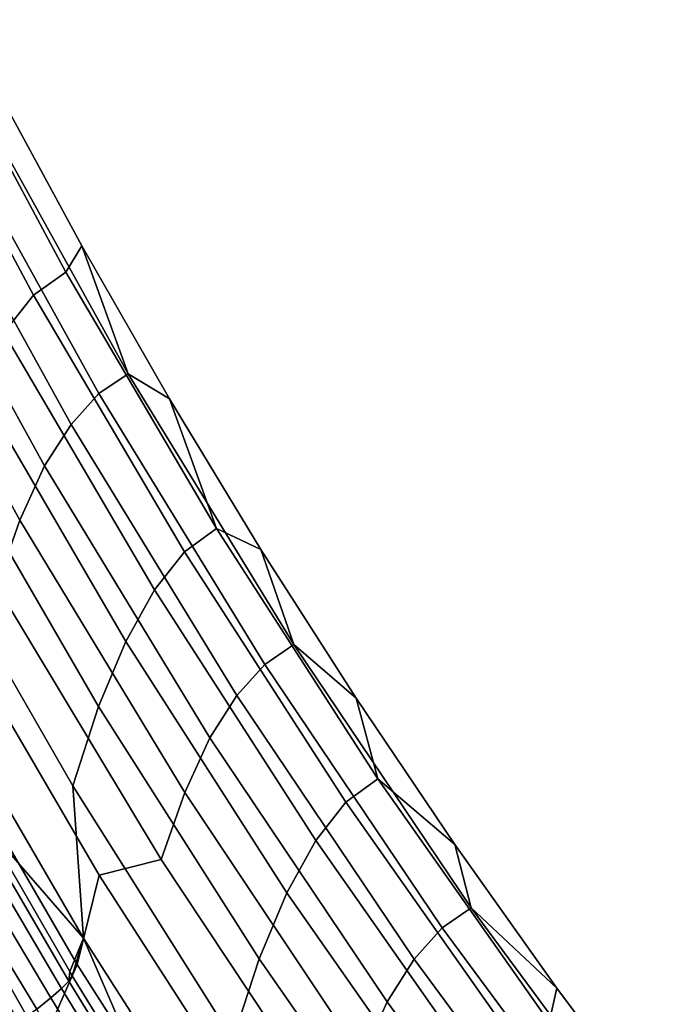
# Model space of a CAD drawing. Header units: metres. Extents: x -109 to 109, y -342 to 66.
# Tile 392 of 512: x 29.75 to 31.51, y 1.18 to 3.87. Entities that reach past the tile are written whole.
import ezdxf

# ---------------------------------------------------------------- set-up
doc = ezdxf.new("R2010")
doc.units = ezdxf.units.M
doc.layers.add('solid_K_24_62_16_000B91', color=7, linetype='CONTINUOUS')

msp = doc.modelspace()

# ---------------------------------------------------------------- linework, layer by layer
at = {"layer": 'solid_K_24_62_16_000B91'}
for points in [[(29.4035, 3.837697, -4.89193), (29.491377, 3.900543, -2.120489), (29.875715, 3.182696, -2.118002), (29.787697, 3.119543, -4.872983)], [(29.875715, 3.182696, -2.118002), (29.491377, 3.900543, -2.120489), (29.689522, 3.678814, 0.003625), (29.919632, 3.254682, 0.003613)], [(29.322515, 3.735601, -7.661551), (29.4035, 3.837697, -4.89193), (29.787697, 3.119543, -4.872983), (29.706196, 3.016472, -7.626101)], [(30.046446, 2.904364, 1.848134), (29.625122, 3.663886, 1.848603), (29.545235, 3.61014, 4.360825), (29.966518, 2.850516, 4.344477)], [(29.689522, 3.678814, 0.003625), (29.625122, 3.663886, 1.848603), (30.046446, 2.904364, 1.848134), (29.919632, 3.254682, 0.003613)], [(29.966518, 2.850516, 4.344477), (29.545235, 3.61014, 4.360825), (29.469763, 3.52661, 6.871795), (29.890644, 2.76612, 6.839525)], [(29.890644, 2.76612, 6.839525), (29.469763, 3.52661, 6.871795), (29.397455, 3.4148, 9.380882), (29.817539, 2.652594, 9.33262)], [(29.817539, 2.652594, 9.33262), (29.397455, 3.4148, 9.380882), (29.33099, 3.268769, 11.886937), (29.74999, 2.504379, 11.822618)], [(29.74999, 2.504379, 11.822618), (29.33099, 3.268769, 11.886937), (29.268478, 3.091402, 14.389223), (29.68605, 2.324196, 14.308756)], [(30.288939, 2.481074, -2.116727), (29.875715, 3.182696, -2.118002), (29.919632, 3.254682, 0.003613), (30.159918, 2.836217, 0.003602)], [(30.159918, 2.836217, 0.003602), (29.919632, 3.254682, 0.003613), (30.046446, 2.904364, 1.848134)], [(29.787697, 3.119543, -4.872983), (29.875715, 3.182696, -2.118002), (30.288939, 2.481074, -2.116727), (30.200821, 2.417595, -4.855415)], [(29.706196, 3.016472, -7.626101), (29.787697, 3.119543, -4.872983), (30.200821, 2.417595, -4.855415), (30.118916, 2.313529, -7.592201)], [(29.628622, 2.877591, -10.376403), (29.706196, 3.016472, -7.626101), (30.118916, 2.313529, -7.592201), (30.040554, 2.172746, -10.326094)], [(30.500326, 2.163839, 1.849025), (30.046446, 2.904364, 1.848134), (29.966518, 2.850516, 4.344477), (30.420387, 2.109868, 4.329672)], [(30.410238, 2.423661, 0.003591), (30.159918, 2.836217, 0.003602), (30.046446, 2.904364, 1.848134), (30.500326, 2.163839, 1.849025)], [(29.554817, 2.702592, -13.122869), (29.628622, 2.877591, -10.376403), (30.040554, 2.172746, -10.326094), (29.965576, 1.994971, -13.056046)], [(30.420387, 2.109868, 4.329672), (29.966518, 2.850516, 4.344477), (29.890644, 2.76612, 6.839525), (30.344213, 2.024588, 6.808987)], [(30.288939, 2.481074, -2.116727), (30.159918, 2.836217, 0.003602), (30.410238, 2.423661, 0.003591)], [(30.344213, 2.024588, 6.808987), (29.890644, 2.76612, 6.839525), (29.817539, 2.652594, 9.33262), (30.270493, 1.90933, 9.286281)], [(29.485991, 2.488338, -15.864127), (29.554817, 2.702592, -13.122869), (29.965576, 1.994971, -13.056046), (29.895233, 1.77728, -15.78068)], [(30.270493, 1.90933, 9.286281), (29.817539, 2.652594, 9.33262), (29.74999, 2.504379, 11.822618), (30.202106, 1.758916, 11.760422)], [(29.485991, 2.488338, -15.864127), (29.895233, 1.77728, -15.78068), (29.924809, 1.36078, -18.476488), (29.514313, 2.065617, -18.575233)], [(30.202106, 1.758916, 11.760422), (29.74999, 2.504379, 11.822618), (29.68605, 2.324196, 14.308756), (30.137045, 1.575901, 14.230616)], [(30.200821, 2.417595, -4.855415), (30.288939, 2.481074, -2.116727), (30.730362, 1.796841, -2.116665), (30.642185, 1.733016, -4.839255)], [(30.730362, 1.796841, -2.116665), (30.288939, 2.481074, -2.116727), (30.410238, 2.423661, 0.003591), (30.67045, 2.017256, 0.00358)], [(30.118916, 2.313529, -7.592201), (30.200821, 2.417595, -4.855415), (30.642185, 1.733016, -4.839255), (30.559986, 1.627943, -7.559907)], [(30.67045, 2.017256, 0.00358), (30.410238, 2.423661, 0.003591), (30.500326, 2.163839, 1.849025)], [(30.137045, 1.575901, 14.230616), (29.68605, 2.324196, 14.308756), (29.539392, 2.264956, 16.809301), (29.96759, 1.533178, 16.717585)], [(30.040554, 2.172746, -10.326094), (30.118916, 2.313529, -7.592201), (30.559986, 1.627943, -7.559907), (30.481031, 1.485248, -10.277596)], [(29.96759, 1.533178, 16.717585), (29.539392, 2.264956, 16.809301), (29.480524, 2.024697, 19.288664), (29.906912, 1.288815, 19.181229)], [(29.965576, 1.994971, -13.056046), (30.040554, 2.172746, -10.326094), (30.481031, 1.485248, -10.277596), (30.405155, 1.304691, -12.991246)], [(30.98591, 1.443706, 1.851275), (30.500326, 2.163839, 1.849025), (30.420387, 2.109868, 4.329672), (30.905985, 1.389593, 4.316439)], [(30.940403, 1.617236, 0.00357), (30.67045, 2.017256, 0.00358), (30.500326, 2.163839, 1.849025), (30.98591, 1.443706, 1.851275)], [(30.905985, 1.389593, 4.316439), (30.420387, 2.109868, 4.329672), (30.344213, 2.024588, 6.808987), (30.829613, 1.303416, 6.780237)], [(29.459381, 2.026195, -19.545313), (29.514313, 2.065617, -18.575233), (29.924809, 1.36078, -18.476488), (29.654106, 1.671036, -19.550455)], [(29.906912, 1.288815, 19.181229), (29.480524, 2.024697, 19.288664), (29.395897, 1.804665, 21.77017), (29.812693, 1.071598, 21.648138)], [(30.829613, 1.303416, 6.780237), (30.344213, 2.024588, 6.808987), (30.270493, 1.90933, 9.286281), (30.755459, 1.186419, 9.241954)], [(29.895233, 1.77728, -15.78068), (29.965576, 1.994971, -13.056046), (30.405155, 1.304691, -12.991246), (30.333639, 1.083557, -15.699477)], [(30.730362, 1.796841, -2.116665), (30.67045, 2.017256, 0.00358), (30.940403, 1.617236, 0.00357)], [(30.755459, 1.186419, 9.241954), (30.270493, 1.90933, 9.286281), (30.202106, 1.758916, 11.760422), (30.68647, 1.033805, 11.700465)], [(29.395897, 1.804665, 21.77017), (29.577499, 1.070984, 24.156338), (29.984163, 0.38525, 24.028151), (29.812693, 1.071598, 21.648138)], [(30.642185, 1.733016, -4.839255), (30.730362, 1.796841, -2.116665), (31.199251, 1.131131, -2.117817), (31.111061, 1.066944, -4.82453)], [(31.199251, 1.131131, -2.117817), (30.730362, 1.796841, -2.116665), (30.940403, 1.617236, 0.00357), (31.219938, 1.223836, 0.00356)], [(29.895233, 1.77728, -15.78068), (30.333639, 1.083557, -15.699477), (30.364191, 0.673228, -18.380213), (29.924809, 1.36078, -18.476488)], [(30.68647, 1.033805, 11.700465), (30.202106, 1.758916, 11.760422), (30.137045, 1.575901, 14.230616), (30.620594, 0.847957, 14.154954)], [(30.559986, 1.627943, -7.559907), (30.642185, 1.733016, -4.839255), (31.111061, 1.066944, -4.82453), (31.028673, 0.960854, -7.529274)], [(29.640997, 1.660107, -19.693062), (29.654106, 1.671036, -19.550455), (29.8869, 1.269902, -19.537687), (29.883997, 1.243459, -19.671898)], [(29.8869, 1.269902, -19.537687), (29.654106, 1.671036, -19.550455), (29.924809, 1.36078, -18.476488)], [(29.883997, 1.243459, -19.671898), (29.86412, 1.223421, -19.804918), (29.617331, 1.642559, -19.833639), (29.640997, 1.660107, -19.693062)], [(29.834892, 1.197843, -19.935286), (29.796638, 1.166973, -20.062162), (29.540079, 1.588343, -20.10483), (29.583561, 1.618549, -19.97122)], [(29.86412, 1.223421, -19.804918), (29.834892, 1.197843, -19.935286), (29.583561, 1.618549, -19.97122), (29.617331, 1.642559, -19.833639)], [(30.481031, 1.485248, -10.277596), (30.559986, 1.627943, -7.559907), (31.028673, 0.960854, -7.529274), (30.949318, 0.816246, -10.23099)], [(31.219938, 1.223836, 0.00356), (30.940403, 1.617236, 0.00357), (30.98591, 1.443706, 1.851275)], [(29.796638, 1.166973, -20.062162), (29.749693, 1.131063, -20.184711), (29.487276, 1.552209, -20.233498), (29.540079, 1.588343, -20.10483)], [(30.620594, 0.847957, 14.154954), (30.137045, 1.575901, 14.230616), (29.96759, 1.533178, 16.717585), (30.426836, 0.820157, 16.62838)], [(30.426836, 0.820157, 16.62838), (29.96759, 1.533178, 16.717585), (29.906912, 1.288815, 19.181229), (30.364777, 0.571687, 19.076542)], [(30.405155, 1.304691, -12.991246), (30.481031, 1.485248, -10.277596), (30.949318, 0.816246, -10.23099), (30.872814, 0.632915, -12.928579)], [(31.502281, 0.745325, 1.854878), (30.98591, 1.443706, 1.851275), (30.905985, 1.389593, 4.316439), (31.422394, 0.69105, 4.304801)], [(31.508896, 0.837283, 0.00355), (31.219938, 1.223836, 0.00356), (30.98591, 1.443706, 1.851275), (31.502281, 0.745325, 1.854878)], [(31.422394, 0.69105, 4.304801), (30.905985, 1.389593, 4.316439), (30.829613, 1.303416, 6.780237), (31.345922, 0.603967, 6.75333)], [(29.893896, 1.258201, -19.537083), (29.8869, 1.269902, -19.537687), (29.924809, 1.36078, -18.476488)], [(30.144615, 0.851207, -19.51055), (29.893896, 1.258201, -19.537083), (29.924809, 1.36078, -18.476488)], [(30.151558, 0.840256, -19.509733), (30.144615, 0.851207, -19.51055), (29.924809, 1.36078, -18.476488), (30.364191, 0.673228, -18.380213)], [(30.333639, 1.083557, -15.699477), (30.405155, 1.304691, -12.991246), (30.872814, 0.632915, -12.928579), (30.800465, 0.408349, -15.620658)], [(31.345922, 0.603967, 6.75333), (30.829613, 1.303416, 6.780237), (30.755459, 1.186419, 9.241954), (31.271517, 0.485236, 9.199722)], [(30.364777, 0.571687, 19.076542), (29.906912, 1.288815, 19.181229), (29.812693, 1.071598, 21.648138), (30.260761, 0.356728, 21.529011)], [(29.883997, 1.243459, -19.671898), (29.8869, 1.269902, -19.537687), (29.893896, 1.258201, -19.537083)], [(30.115927, 0.811669, -19.782795), (29.86412, 1.223421, -19.804918), (29.883997, 1.243459, -19.671898), (30.135324, 0.834335, -19.647621)], [(30.135324, 0.834335, -19.647621), (29.883997, 1.243459, -19.671898), (29.893896, 1.258201, -19.537083), (30.144615, 0.851207, -19.51055)], [(30.086815, 0.783396, -19.91519), (29.834892, 1.197843, -19.935286), (29.86412, 1.223421, -19.804918), (30.115927, 0.811669, -19.782795)], [(31.69483, 0.485048, -2.12018), (31.199251, 1.131131, -2.117817), (31.219938, 1.223836, 0.00356), (31.508896, 0.837283, 0.00355)], [(30.048326, 0.749791, -20.04393), (29.796638, 1.166973, -20.062162), (29.834892, 1.197843, -19.935286), (30.086815, 0.783396, -19.91519)], [(31.271517, 0.485236, 9.199722), (30.755459, 1.186419, 9.241954), (30.68647, 1.033805, 11.700465), (31.202158, 0.330429, 11.642864)]]:
    msp.add_3dface(points, dxfattribs=at)

doc.saveas('drawing.dxf')
